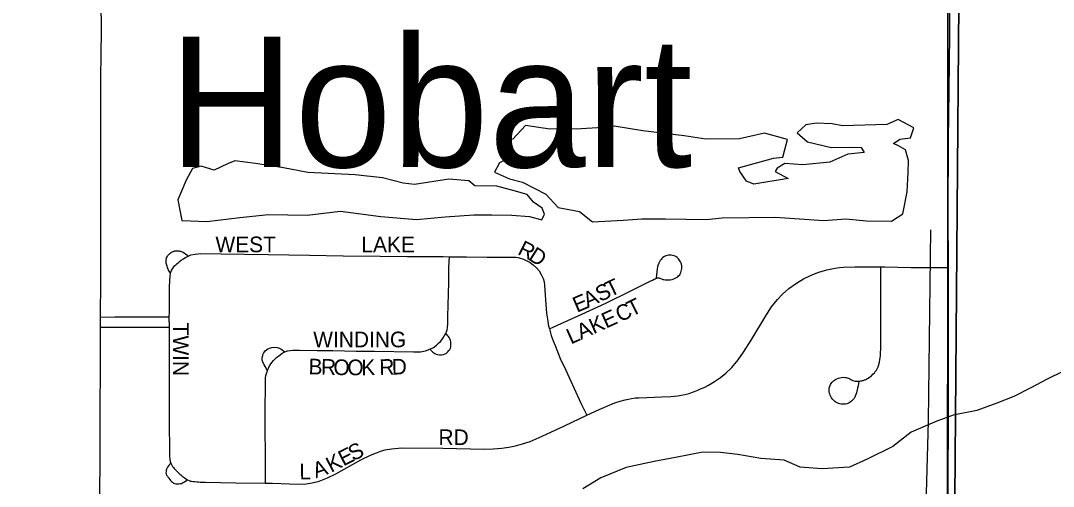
# Model space of a CAD drawing. Extents: x 1443599 to 1910620, y 1028088 to 1361369.
# Drawn here: x 1684149 to 1687449, y 1306313 to 1307801 of the extents above; entities that cross this region are included whole.
import ezdxf

# ---------------------------------------------------------------- set-up
doc = ezdxf.new("R2010")
doc.units = 0
for name, color, linetype in [('GM_X_County_Road', 7, 'Continuous'), ('GM_X_Minor_Lake', 7, 'Continuous'), ('GM_X_Minor_River', 7, 'Continuous'), ('GM_X_Section', 7, 'Continuous'), ('GM_X_Township', 7, 'Continuous'), ('GM_X_Township_Subdivision', 7, 'Continuous'), ('GM_X_Township_Subdivision_Text', 7, 'Continuous'), ('GM_X_Unincorporated_Text', 7, 'Continuous')]:
    doc.layers.add(name, color=color, linetype=linetype)

msp = doc.modelspace()

# ---------------------------------------------------------------- linework, layer by layer
at = {"layer": 'GM_X_County_Road'}
for points in [[(1684403.8, 1306854), (1684404.7, 1306970.9), (1684404.3, 1307486.5), (1684405.1, 1307611.4), (1684404.9, 1307624.6), (1684406.4, 1307686.8), (1684406.9, 1307775.1), (1684405.2, 1307939.2), (1684404, 1308132.8), (1684403.8, 1308162.4), (1684403.4, 1308206.5)], [(1687114.2, 1307012.2), (1687112.6, 1307184.3), (1687113.8, 1307420.6), (1687116.4, 1307578.2), (1687118.1, 1307755.5), (1687118.5, 1307968.9), (1687119.7, 1308100.2), (1687120.6, 1308185.5)], [(1687116.3, 1305222.5), (1687116.1, 1305356.8), (1687115.3, 1305540.6), (1687112.4, 1305786.9), (1687113.1, 1306006.9), (1687112, 1306177.6), (1687113.1, 1306335.2), (1687113.5, 1306525.7), (1687113.6, 1306650.4), (1687113.9, 1306854.5), (1687114.2, 1307012.2)], [(1684403.5, 1306821.2), (1684403.8, 1306854)], [(1684374.5, 1302744.7), (1684375.5, 1302834.6), (1684379.1, 1303179.3), (1684383.2, 1303652), (1684386.7, 1303960.6), (1684388.5, 1304203.7), (1684392.8, 1304623.8), (1684394.8, 1304850.3), (1684399.3, 1305121.1), (1684403.2, 1305501.1), (1684402.5, 1305681.6), (1684401, 1306086.1), (1684402.2, 1306430.2), (1684403.5, 1306821.2)]]:
    msp.add_lwpolyline(points, dxfattribs=at)
at = {"layer": 'GM_X_Minor_Lake'}
for p, q in [((1685170.5, 1307192.4), (1685299.9, 1307174.8)), ((1686390.9, 1307171.1), (1686560.5, 1307173))]:
    msp.add_line(p, q, dxfattribs=at)
for points in [[(1686560.5, 1307173), (1686715.9, 1307163), (1686785.8, 1307168.2), (1686851.5, 1307161.3), (1686931.3, 1307160.3), (1686967.5, 1307183.9), (1686982.4, 1307253.9), (1686985.2, 1307315.9), (1686985.7, 1307354), (1686976.2, 1307388.2), (1686954.4, 1307400.5), (1686938.6, 1307408.7), (1686958.7, 1307422.5), (1686992.6, 1307426.1), (1687003, 1307458), (1686953.5, 1307484.7), (1686917.4, 1307469.1), (1686775.7, 1307464.9), (1686741.9, 1307471.3), (1686692.1, 1307473.9), (1686658.1, 1307468.3), (1686629.8, 1307442.6), (1686663.4, 1307414.2), (1686738.9, 1307395.2), (1686804.7, 1307396.4), (1686834.7, 1307396), (1686844.4, 1307379.8), (1686792.5, 1307374.5), (1686734.3, 1307349.1), (1686648.4, 1307340.2), (1686590.7, 1307344.9), (1686566.5, 1307329.2), (1686560.4, 1307319.3), (1686602, 1307296.7), (1686492, 1307278.1), (1686468.2, 1307288.4), (1686446.7, 1307318.7), (1686442.9, 1307330.8), (1686555, 1307361.4), (1686584.9, 1307365.1), (1686599.6, 1307421), (1686526.1, 1307441.9), (1686446.1, 1307422.9), (1686338.3, 1307422.2), (1686268.7, 1307433.1), (1686137.2, 1307448.8), (1686045.7, 1307464), (1685991.7, 1307458.7), (1685939.8, 1307455.3), (1685840.1, 1307454.6), (1685762.5, 1307465.6), (1685722, 1307422), (1685700, 1307420.2), (1685673.7, 1307392.5), (1685685.5, 1307376.3), (1685715.4, 1307376), (1685713.3, 1307364), (1685679.1, 1307346.4), (1685662.8, 1307316.5), (1685710.4, 1307295.9), (1685752.1, 1307285.3), (1685827.4, 1307246.3), (1685866.8, 1307203.7), (1685934.4, 1307190.9), (1685975.9, 1307158.3), (1686073.7, 1307163.1), (1686133.6, 1307168.3), (1686209.4, 1307167.4), (1686339, 1307165.8), (1686390.9, 1307171.1)], [(1685299.9, 1307174.8), (1685413.5, 1307165.3), (1685505.3, 1307174.2), (1685597.2, 1307181.1), (1685655, 1307180.3), (1685718.8, 1307179.5), (1685774.6, 1307174.8), (1685814.4, 1307164.3), (1685822.6, 1307182.2), (1685814.9, 1307202.4), (1685787.2, 1307220.8), (1685767.6, 1307245.1), (1685725.8, 1307257.6), (1685670.2, 1307272.3), (1685600.4, 1307273.2), (1685580.6, 1307289.5), (1685516.9, 1307294.3), (1685407, 1307277.6), (1685371.1, 1307282.1), (1685305.5, 1307298.9), (1685217.9, 1307308.1), (1685066.4, 1307316), (1684988.8, 1307331), (1684899.2, 1307344.1), (1684833.5, 1307353), (1684809.4, 1307343.2), (1684767.3, 1307323.7), (1684725.6, 1307336.3), (1684697.5, 1307328.6), (1684677.1, 1307290.8), (1684650.4, 1307229), (1684663.5, 1307162.7), (1684743.2, 1307159.7), (1684849.1, 1307172.4), (1684941, 1307181.3), (1685064.6, 1307179.7), (1685170.5, 1307192.4)]]:
    msp.add_lwpolyline(points, dxfattribs=at)
at = {"layer": 'GM_X_Minor_River'}
for points in [[(1687056.6, 1307132.7), (1687048.7, 1306521.6), (1687029.2, 1305792.4), (1687014.9, 1304850.7), (1686999.8, 1303684.5), (1687006.3, 1302642.2), (1686993.6, 1301503.9), (1686984.5, 1300642.2)], [(1687479.6, 1306680.5), (1687429.4, 1306655.1), (1687377.1, 1306627.7), (1687322.9, 1306600.3), (1687268.8, 1306579), (1687204.7, 1306555.7), (1687128.7, 1306540.6), (1687076.6, 1306521.3), (1686994.3, 1306486.2), (1686935.9, 1306440.9), (1686853.6, 1306399.8), (1686797.4, 1306374.5), (1686709.6, 1306369.6), (1686639.8, 1306374.4), (1686588.3, 1306397.1), (1686514.5, 1306402.1), (1686440.9, 1306415), (1686385.1, 1306421.7), (1686329.3, 1306422.4), (1686241.3, 1306405.5), (1686173.3, 1306392.3), (1686083.3, 1306373.4), (1686003.1, 1306340.3), (1685944.8, 1306305)]]:
    msp.add_lwpolyline(points, dxfattribs=at)
at = {"layer": 'GM_X_Section'}
for points in [[(1681724.3, 1310962.1), (1687153.1, 1310924.4), (1687154, 1308779.1), (1687127.4, 1305483.5), (1681656.8, 1305541.7)], [(1687154, 1308779.1), (1691331.5, 1308692), (1691346.9, 1303350.6), (1687116.8, 1303388.4), (1687127.4, 1305483.5)]]:
    msp.add_lwpolyline(points, close=True, dxfattribs=at)
at = {"layer": 'GM_X_Township'}
for points in [[(1683611, 1319705.8), (1684172.3, 1319701.1), (1685071.6, 1319693.5), (1685735.5, 1319688), (1686246, 1319683.3), (1686294.4, 1319683.3), (1686551.1, 1319680.7), (1686858.1, 1319678), (1687175.2, 1319675.3), (1687173, 1319190.9), (1687171.4, 1318843.8), (1687165.2, 1317460.1), (1687155.9, 1317156.2), (1687147.8, 1316404), (1687136.9, 1315326.2), (1687134.3, 1311680.3), (1687138.9, 1310301.3), (1687119.8, 1308758.5), (1687112.3, 1308186.3), (1687111.8, 1307010.5), (1687107.7, 1304048.6)], [(1687107.7, 1304048.6), (1687111.8, 1307010.5), (1687112.3, 1308186.3), (1687119.8, 1308758.5), (1687138.9, 1310301.3), (1687134.3, 1311680.3), (1687136.9, 1315326.2)]]:
    msp.add_lwpolyline(points, dxfattribs=at)
at = {"layer": 'GM_X_Township_Subdivision'}
for points in [[(1684627.5, 1306994.1), (1684623.4, 1307000.3), (1684621.3, 1307004.3), (1684619.9, 1307007.7), (1684618.2, 1307011.7), (1684616.5, 1307016.8), (1684615.4, 1307020.2), (1684613.9, 1307026.1), (1684613.5, 1307030.6), (1684613.5, 1307034.6), (1684613.7, 1307037.4), (1684614.3, 1307040.3), (1684615.2, 1307043.3), (1684616.9, 1307046.5), (1684618.4, 1307049.2), (1684620.3, 1307051.4), (1684622.6, 1307053.9), (1684625.8, 1307056.9), (1684629, 1307059.2), (1684631.2, 1307060.9), (1684633.4, 1307062.2), (1684635.6, 1307063.3), (1684637.8, 1307064.2), (1684639.8, 1307064.9), (1684641.2, 1307065.2), (1684642.7, 1307065.5), (1684644.6, 1307065.6), (1684648, 1307065.6), (1684651.6, 1307065.5), (1684653.8, 1307065.3), (1684656.6, 1307064.9), (1684659.2, 1307064.2), (1684662, 1307063.3), (1684667.5, 1307060.8), (1684672.7, 1307058), (1684675.6, 1307056.1), (1684679.7, 1307052.7), (1684684.3, 1307049)], [(1684627.5, 1306994.1), (1684630.9, 1307002.4), (1684634.1, 1307007.9), (1684638.1, 1307014), (1684641.5, 1307018.3), (1684644.5, 1307021.2), (1684647.2, 1307024), (1684651.6, 1307027.3), (1684656.7, 1307031.8), (1684662, 1307035.7), (1684668.8, 1307040.4), (1684673.8, 1307043.3), (1684679.9, 1307046.7), (1684684.3, 1307049)], [(1684684.3, 1307049), (1684686.4, 1307050), (1684693, 1307052.5), (1684706.2, 1307055), (1684723.2, 1307056.6), (1684789.1, 1307055.8), (1684864.4, 1307054.4), (1684939.9, 1307053.5), (1685071.4, 1307051.9), (1685179.7, 1307049.9), (1685298, 1307048.7), (1685383.4, 1307047.6), (1685498.6, 1307047), (1685518.7, 1307046.9)], [(1685507.9, 1306802.6), (1685509.6, 1306807.3), (1685511.4, 1306812.8), (1685512.4, 1306819.1), (1685513.6, 1306833.1), (1685514.2, 1306855.4), (1685517, 1306964.1), (1685517.2, 1307012.9), (1685518.7, 1307046.9)], [(1685518.7, 1307046.9), (1685537.5, 1307046.8), (1685573.9, 1307046.7), (1685639.8, 1307045.7), (1685665.7, 1307045.5), (1685697, 1307045.8), (1685712.6, 1307045.8), (1685721.9, 1307045.8), (1685731.2, 1307044.9), (1685738.1, 1307043.9), (1685745.2, 1307042.1), (1685752.2, 1307039.5), (1685762, 1307035.6), (1685768.7, 1307032.5), (1685776.7, 1307027.8), (1685786.5, 1307020.9), (1685797.3, 1307011.6), (1685806.1, 1307001.4), (1685812.4, 1306990.1), (1685818.3, 1306976.9), (1685821.3, 1306966.6), (1685822.7, 1306956.3), (1685824.2, 1306940.2), (1685826.6, 1306894.2), (1685829.1, 1306866.8), (1685832.1, 1306847.3), (1685836.1, 1306824.6), (1685838.3, 1306816.4)], [(1685838.3, 1306816.4), (1685852.6, 1306822.8), (1685942.6, 1306863), (1686018.9, 1306898.7), (1686099.1, 1306937.4), (1686134.9, 1306955.7), (1686160.3, 1306968.2), (1686168.1, 1306972), (1686173, 1306974.6), (1686177, 1306976.5), (1686179.7, 1306977.8), (1686181.8, 1306978.6), (1686184, 1306979.1), (1686185.2, 1306979.3), (1686186.1, 1306979.3), (1686187.2, 1306979.3), (1686188.9, 1306978.9), (1686191.1, 1306978), (1686196.7, 1306975.8), (1686200.9, 1306974.5), (1686204.6, 1306973.7), (1686208, 1306973.2), (1686211.9, 1306972.8), (1686215.8, 1306972.4), (1686220.1, 1306972.6), (1686224.7, 1306973.2), (1686231, 1306974.3), (1686236.6, 1306976.2), (1686240.9, 1306977.8), (1686244.5, 1306980), (1686248.5, 1306982.7), (1686251.5, 1306985.3), (1686254.8, 1306989.2), (1686256.4, 1306991.9), (1686258.5, 1306996.2), (1686259.9, 1307000.4), (1686261.1, 1307004.6), (1686261.7, 1307008.9), (1686262, 1307012.7), (1686261.6, 1307017.6), (1686260.3, 1307022.6), (1686259.4, 1307026), (1686257.5, 1307030.3), (1686255.8, 1307033.5), (1686253.3, 1307037.2), (1686250.7, 1307040.5), (1686247.1, 1307043.9), (1686242.3, 1307047.1), (1686237.3, 1307049.2), (1686231.7, 1307050.9), (1686227.4, 1307051.4), (1686223.4, 1307051.5), (1686219.3, 1307051.2), (1686214.8, 1307050.5), (1686210.6, 1307049.2), (1686206, 1307047.1), (1686201.5, 1307043.9), (1686197.9, 1307040.8), (1686195.4, 1307038.3), (1686192.5, 1307034.6), (1686189.9, 1307030.4), (1686187.7, 1307026), (1686185.6, 1307021.1), (1686183.9, 1307014.8), (1686182.7, 1307008), (1686179.4, 1306979.2)], [(1684623.7, 1306855), (1684623.8, 1306869.5), (1684624.4, 1306948.3), (1684625.1, 1306971.7), (1684625.9, 1306983.1), (1684627.5, 1306994.1)], [(1685958.3, 1306540.1), (1685997.1, 1306558.4), (1686036.8, 1306575.2), (1686051, 1306581), (1686064.9, 1306585.4), (1686080.5, 1306589.9), (1686091, 1306592.1), (1686100.4, 1306593.8), (1686112.7, 1306595.5), (1686123.8, 1306596), (1686149.4, 1306597.2), (1686174.4, 1306598.3), (1686197.1, 1306599), (1686226.4, 1306600.6), (1686247.7, 1306602.8), (1686266.5, 1306605.7), (1686284.8, 1306610.2), (1686295.4, 1306614), (1686301.7, 1306616.2), (1686312.6, 1306620.7), (1686321.4, 1306624.4), (1686332.7, 1306629.4), (1686346.6, 1306636.1), (1686366.5, 1306648), (1686385.1, 1306660.6), (1686402.6, 1306674.8), (1686421, 1306693), (1686441.9, 1306717.7), (1686459, 1306741.4), (1686483.5, 1306779.9), (1686530.4, 1306858.4), (1686548.6, 1306887), (1686567.4, 1306910.3), (1686583.4, 1306927.3), (1686603.7, 1306944.8), (1686628.1, 1306962.3), (1686651, 1306976), (1686675, 1306987.5), (1686699.9, 1306997.1), (1686725.6, 1307004.6), (1686751.7, 1307009.9), (1686765.5, 1307012.1), (1686778.3, 1307013.1), (1686814.7, 1307014), (1686897.3, 1307014.2)], [(1686827.8, 1306648.3), (1686824.8, 1306634), (1686823.2, 1306626.8), (1686821, 1306617.3), (1686819.8, 1306612.1), (1686818.1, 1306606.6), (1686815.8, 1306600.9), (1686814.1, 1306597.6), (1686812, 1306594.2), (1686809.7, 1306590.9), (1686807.4, 1306588.3), (1686804.4, 1306585.5), (1686800.1, 1306582.3), (1686796.6, 1306580.1), (1686792.6, 1306578.1), (1686788.7, 1306576.8), (1686784.7, 1306576.1), (1686780, 1306575.6), (1686775.8, 1306575.5), (1686771.1, 1306575.9), (1686766.5, 1306576.8), (1686762.5, 1306578.2), (1686758.2, 1306579.6), (1686754.2, 1306581.7), (1686750.8, 1306584.2), (1686747.4, 1306587.2), (1686744.3, 1306590.1), (1686742.1, 1306593.1), (1686740.2, 1306595.7), (1686737.7, 1306600), (1686735.7, 1306604.7), (1686734.4, 1306608.4), (1686733.1, 1306612.7), (1686732.5, 1306618.2), (1686732.5, 1306622.6), (1686732.9, 1306627.2), (1686734.4, 1306633), (1686736.9, 1306638.9), (1686740.7, 1306644.5), (1686743.3, 1306647.5), (1686746.4, 1306650.1), (1686749.4, 1306652.5), (1686752.8, 1306654.3), (1686757.4, 1306656.6), (1686762, 1306658.3), (1686766.4, 1306659.6), (1686772.1, 1306660.8), (1686777.9, 1306661.5), (1686782.6, 1306661.3), (1686786.9, 1306660.9), (1686790.1, 1306660), (1686794.2, 1306658.6), (1686798.3, 1306656.8), (1686801.9, 1306654.3), (1686806.1, 1306652.4), (1686808.6, 1306651.4), (1686811.8, 1306650.1), (1686815.6, 1306649.3), (1686819.4, 1306648.8), (1686824.6, 1306649), (1686830.1, 1306649.5), (1686833.8, 1306650), (1686837, 1306650.7), (1686839.5, 1306651.2), (1686841.7, 1306651.7), (1686843.8, 1306652.4), (1686845.8, 1306653), (1686847.5, 1306653.7), (1686849.9, 1306654.6), (1686853.5, 1306656.4), (1686857.3, 1306658.7), (1686862, 1306662), (1686867.4, 1306666.6), (1686872.5, 1306671.1), (1686877.2, 1306676.2), (1686880.1, 1306679.9), (1686881.5, 1306681.9), (1686883.4, 1306684.7), (1686885.6, 1306688.6), (1686888.7, 1306694.9), (1686891.4, 1306701.9), (1686893.8, 1306710.4), (1686895, 1306718), (1686895.6, 1306723.2), (1686896.5, 1306730), (1686897, 1306740.3), (1686897.4, 1306750.5), (1686897.4, 1306767.6), (1686897.5, 1306822.3), (1686897.4, 1306979.7), (1686897.3, 1307014.2)], [(1686897.3, 1307014.2), (1686910, 1307014.2), (1686993.5, 1307012.7), (1687114.2, 1307012.2)], [(1684403.8, 1306854), (1684449.6, 1306854.3), (1684543.1, 1306855), (1684603.5, 1306855), (1684623.7, 1306855)], [(1684623.6, 1306838.4), (1684623.7, 1306855)], [(1684623.6, 1306838.4), (1684623.6, 1306830.3), (1684623.6, 1306822)], [(1684403.5, 1306821.2), (1684559.9, 1306821.9), (1684623.6, 1306822)], [(1684623.6, 1306822), (1684623.6, 1306816.1), (1684623.4, 1306715), (1684623.3, 1306613.5), (1684623.7, 1306566.8), (1684623.6, 1306499), (1684624.2, 1306444), (1684624.2, 1306427), (1684624.8, 1306415.1), (1684624.8, 1306408.2), (1684625.4, 1306400.5), (1684626.7, 1306392.8), (1684628.2, 1306387.2)], [(1685455.9, 1306751), (1685456.8, 1306751.3), (1685467.7, 1306757.1), (1685477.5, 1306764.6), (1685483.9, 1306770.3), (1685490.1, 1306776), (1685494.4, 1306781.3), (1685499.1, 1306787.3), (1685503.6, 1306794.8), (1685507.9, 1306802.6)], [(1685455.9, 1306751), (1685459.3, 1306747.9), (1685466.3, 1306741.7), (1685472.2, 1306737.9), (1685476.4, 1306735.4), (1685480.8, 1306733.9), (1685487.6, 1306733.4), (1685493.9, 1306733.7), (1685499.6, 1306734.7), (1685504.9, 1306736.7), (1685509.2, 1306739), (1685513.7, 1306742.5), (1685517.4, 1306746.7), (1685519.9, 1306750.2), (1685522.2, 1306754.7), (1685523.2, 1306758.8), (1685523.9, 1306763.5), (1685523.7, 1306769.8), (1685523.4, 1306774.5), (1685522.4, 1306779), (1685521, 1306782.3), (1685519.4, 1306786.1), (1685517.9, 1306788.8), (1685516.1, 1306792.1), (1685514.1, 1306794.5), (1685510.6, 1306798.6), (1685507.9, 1306802.6)], [(1685838.3, 1306816.4), (1685843.8, 1306795.4), (1685850.6, 1306778.1), (1685856.6, 1306762.6), (1685873.1, 1306722.1), (1685890.8, 1306683.9), (1685939.3, 1306579), (1685947.6, 1306562.1), (1685958.3, 1306540.1)], [(1684937.3, 1306682.1), (1684929.7, 1306695.9), (1684926.9, 1306701.1), (1684924.4, 1306706.3), (1684923.1, 1306709.4), (1684921.7, 1306712.8), (1684920.5, 1306718.3), (1684920.3, 1306722.9), (1684921.3, 1306728.1), (1684922.1, 1306731.1), (1684922.9, 1306734.4), (1684923.9, 1306736.2), (1684924.9, 1306738), (1684926, 1306740.1), (1684928, 1306742.9), (1684930.3, 1306745.9), (1684933.9, 1306749.2), (1684938.5, 1306752.4), (1684944, 1306755.1), (1684951, 1306757), (1684959, 1306757.9), (1684968.1, 1306756.9), (1684975, 1306754.7), (1684980.2, 1306752.4), (1684984.8, 1306749), (1684992.9, 1306742.9)], [(1684937.3, 1306682.1), (1684937.5, 1306683), (1684942.7, 1306695.8), (1684948, 1306704.8), (1684956.6, 1306715.7), (1684966.5, 1306725.3), (1684977.7, 1306733.4), (1684984.8, 1306738.3), (1684992.9, 1306742.9)], [(1684992.9, 1306742.9), (1685001.4, 1306745.7), (1685009.8, 1306747.3), (1685018.2, 1306747.9), (1685040.2, 1306747.9), (1685096.3, 1306747.5), (1685146.3, 1306747.1), (1685220.8, 1306745.3), (1685279.8, 1306744.5), (1685404.3, 1306742.5), (1685426.7, 1306743.4), (1685442.1, 1306746.2), (1685455.9, 1306751)], [(1684931.4, 1306323.1), (1684931.1, 1306360.7), (1684931.1, 1306366.3), (1684929.6, 1306544.3), (1684930.7, 1306649.7), (1684931.2, 1306659.4), (1684932.6, 1306666.9), (1684934.6, 1306673.7), (1684937.3, 1306682.1)], [(1684931.4, 1306323.1), (1684953.8, 1306322.8), (1685035.8, 1306320.6), (1685061.6, 1306321.7), (1685080.6, 1306324.4), (1685102.2, 1306330), (1685129.3, 1306340.5), (1685155.7, 1306353.1), (1685235.9, 1306397.9), (1685266.2, 1306412.5), (1685285.4, 1306420.6), (1685301.9, 1306426.6), (1685313.9, 1306430.1), (1685333.6, 1306433.5), (1685366.7, 1306435.8), (1685498.3, 1306435), (1685629.6, 1306432.3), (1685659, 1306433.1), (1685686.7, 1306435), (1685708.6, 1306438.1), (1685730, 1306443.1), (1685752.1, 1306448.6), (1685776.7, 1306456.8), (1685815.8, 1306473.3), (1685887.1, 1306506.3), (1685958.3, 1306540.1)], [(1684628.2, 1306387.2), (1684623.8, 1306382.6), (1684621, 1306379.2), (1684617.6, 1306374.2), (1684614.9, 1306368.1), (1684614, 1306364.5), (1684613.4, 1306361.1), (1684613.1, 1306356.8), (1684613.6, 1306353.6), (1684615.1, 1306349.1), (1684617.6, 1306345.3), (1684620.4, 1306341.3), (1684622.4, 1306338.8), (1684624.9, 1306335.3), (1684627.7, 1306332.3), (1684630.9, 1306329), (1684633.7, 1306326.3), (1684636.5, 1306324.5), (1684640.5, 1306322.5), (1684645, 1306321.5), (1684650.5, 1306320.8), (1684654.3, 1306321), (1684658.1, 1306321.8), (1684662.3, 1306322.7), (1684666.3, 1306324.3), (1684672.3, 1306327.5), (1684676.8, 1306330.6), (1684681.3, 1306334.3)], [(1684628.2, 1306387.2), (1684631.3, 1306381.3), (1684633.9, 1306377), (1684636.6, 1306373.5), (1684639.3, 1306370.3), (1684642.1, 1306367.1), (1684645.7, 1306363.6), (1684648.5, 1306360.9), (1684651.2, 1306358.1), (1684654.6, 1306355.3), (1684657.4, 1306352.5), (1684660.2, 1306349.8), (1684665.3, 1306345.6), (1684670.8, 1306341.1), (1684676.1, 1306337.6), (1684681.3, 1306334.3)], [(1684681.3, 1306334.3), (1684686.8, 1306331.6), (1684691, 1306330.2), (1684695.1, 1306329.6), (1684699.6, 1306329.1), (1684704.3, 1306328.6), (1684711.5, 1306328), (1684717.5, 1306327.3), (1684722.6, 1306327), (1684729.6, 1306326.4), (1684739, 1306326), (1684835.5, 1306324.2), (1684931.4, 1306323.1)]]:
    msp.add_lwpolyline(points, dxfattribs=at)

# ---------------------------------------------------------------- texts
at = {"layer": 'GM_X_Township_Subdivision_Text'}
for s, rotation, p in [('WEST', 0, (1684771.2, 1307061)), ('LAKE', 0, (1685237.6, 1307061)), ('R', 333.7283, (1685734, 1307055.9)), ('D', 327.4618, (1685768.2, 1307039)), ('S', 25.7859, (1686000.5, 1306901.3)), ('T', 25.7859, (1686032.2, 1306916.6)), ('E', 23.4354, (1685926.5, 1306867.3)), ('A', 25.6182, (1685960.7, 1306882.1)), ('C', 24.6314, (1686063.8, 1306836.8)), ('T', 26.4041, (1686101.3, 1306854.1)), ('K', 24.2866, (1685979.3, 1306798.7)), ('E', 24.2788, (1686019.4, 1306816.8)), ('TWIN', 270, (1684635.4, 1306836)), ('A', 24.2791, (1685939.2, 1306780.6)), ('WINDING', 0, (1685083.6, 1306757.4)), ('L', 24.2676, (1685907.1, 1306766.1)), ('B', 358.3482, (1685068.1, 1306671.4)), ('R', 358.4015, (1685107.8, 1306670.3)), ('O', 358.8893, (1685147.8, 1306669.1)), ('O', 359.8578, (1685192.7, 1306668.3)), ('K', 0.6912, (1685237.5, 1306668.2)), ('R', 1.49, (1685295.4, 1306669)), ('D', 1.5585, (1685335.1, 1306670)), ('RD', 0, (1685484, 1306445)), ('E', 27.298, (1685179.9, 1306376.3)), ('S', 27.2494, (1685211.2, 1306392.4)), ('K', 27.4159, (1685140.8, 1306356)), ('L', 0.9289, (1685039.8, 1306335)), ('A', 18.9973, (1685091.9, 1306338.5))]:
    msp.add_text(s, height=50, rotation=rotation, dxfattribs=at).set_placement(p)
at = {"layer": 'GM_X_Unincorporated_Text'}
msp.add_text('Hobart', height=417, rotation=0, dxfattribs=at).set_placement((1684621.6, 1307332.9))

doc.saveas('drawing.dxf')
